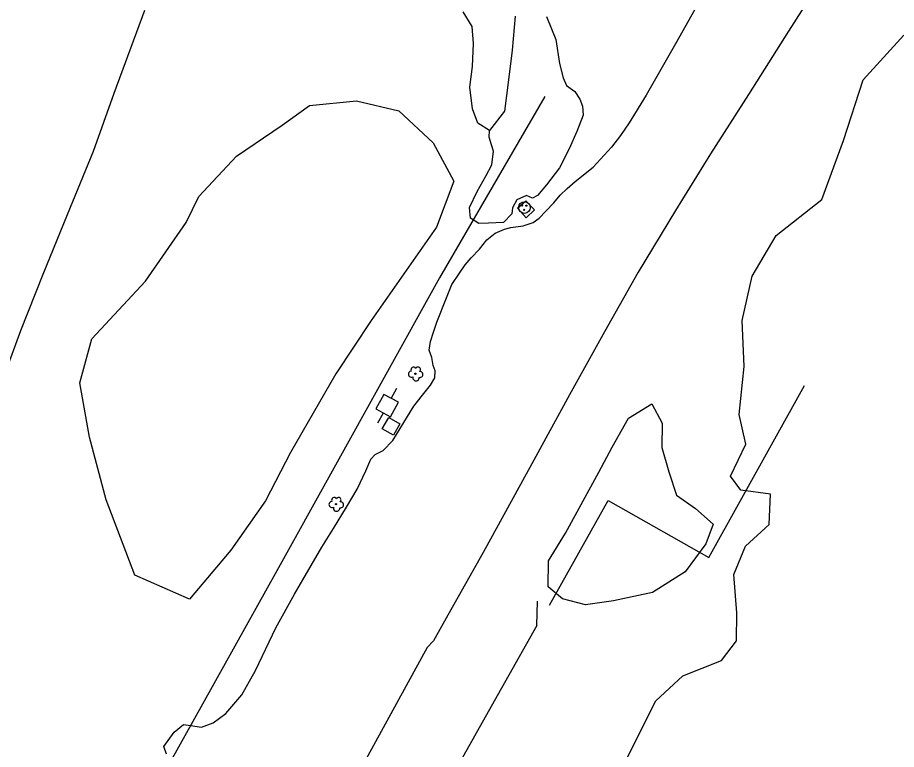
# Model space of a CAD drawing. Extents: x 2161152 to 2175754, y 602179 to 617749.
# Drawn here: x 2173198.7 to 2173464.2, y 615465 to 615686 of the extents above; entities that cross this region are included whole.
import ezdxf

# ---------------------------------------------------------------- set-up
doc = ezdxf.new("R2010")
doc.units = 0
for name, color, linetype in [('RD_EX_Conc_Slab', 7, 'Continuous'), ('RD_EX_DR_Inlet', 7, 'Continuous'), ('RD_EX_Driveway_Asphalt', 7, 'Continuous'), ('RD_EX_Fence_ChLk', 7, 'Continuous'), ('RD_EX_Fence_Gate', 7, 'Continuous'), ('RD_EX_Road', 7, 'Continuous'), ('RD_EX_UT', 7, 'Continuous'), ('RD_EX_VEG', 7, 'Continuous')]:
    doc.layers.add(name, color=color, linetype=linetype)

msp = doc.modelspace()

# ---------------------------------------------------------------- linework, layer by layer
at = {"layer": 'RD_EX_Conc_Slab'}
for points in [[(2173354.92, 615627.91), (2173352.37, 615625.47), (2173349.77, 615628.39), (2173352.26, 615630.63), (2173354.92, 615627.91)], [(2173308.89, 615561.82), (2173310.9, 615565.18), (2173314.25, 615563.25), (2173312.32, 615559.88), (2173308.89, 615561.82)]]:
    msp.add_lwpolyline(points, dxfattribs=at)
at = {"layer": 'RD_EX_DR_Inlet'}
for centre, radius in [((2173351.84, 615628.6), 1.75), ((2173351.18, 615629.23), 0.175), ((2173351.76, 615627.93), 0.175), ((2173352.4, 615629.16), 0.175)]:
    msp.add_circle(centre, radius, dxfattribs=at)
at = {"layer": 'RD_EX_Driveway_Asphalt'}
msp.add_lwpolyline([(2173243.69, 615463.57), (2173242.93, 615465.81), (2173246.06, 615470.17), (2173248.85, 615472.5), (2173251.01, 615472.15), (2173254.29, 615471.72), (2173257.85, 615472.99), (2173261.69, 615475.83), (2173266.49, 615481.42), (2173270.65, 615488.85), (2173276.78, 615501.71), (2173282.41, 615511.89), (2173287.44, 615520.56), (2173290.66, 615526.03), (2173294.21, 615531.7), (2173298.09, 615538.09), (2173301.31, 615543.57), (2173303.94, 615549.12), (2173305.42, 615552.64), (2173306.75, 615554.07), (2173309.13, 615555.23), (2173312.12, 615558.28), (2173316.48, 615565.51), (2173318.39, 615568.61), (2173321.09, 615571.96), (2173323.49, 615574.95), (2173324.8, 615577.2), (2173324.85, 615579.27), (2173324.32, 615580.95), (2173323.85, 615583.29), (2173323.09, 615585.53), (2173323.42, 615588.12), (2173324.34, 615590.96), (2173325.42, 615593.97), (2173328.34, 615601.36), (2173329.96, 615605.34), (2173332.27, 615608.83), (2173333.97, 615611.27), (2173335.8, 615613.45), (2173338.23, 615616.01), (2173340.5, 615618.81), (2173343.05, 615620.85), (2173345.86, 615622.03), (2173347.7, 615622.6), (2173351.48, 615623.04), (2173354.45, 615624.06), (2173356.31, 615625.42), (2173358.34, 615627.46), (2173360.7, 615630.03), (2173362.63, 615632.3), (2173364.76, 615634.38), (2173367.18, 615636.42), (2173372.62, 615640.84)], dxfattribs=at)
at = {"layer": 'RD_EX_Fence_ChLk'}
for points in [[(2173357.97, 615662.09), (2173326.16, 615607.33), (2173277.04, 615518.94), (2173251.64, 615473.42), (2173219, 615414.87), (2173200.53, 615382.97)], [(2173359.37, 615508.5), (2173377.09, 615540.1), (2173407.58, 615522.92), (2173436.49, 615574.85)], [(2173355.63, 615502.38), (2173341.84, 615477.91), (2173311.58, 615424.23), (2173279.17, 615366.05), (2173250.91, 615314.76), (2173215.5, 615251.65), (2173188.18, 615202.66), (2173161.58, 615155.19), (2173087.55, 615023.77), (2173205.02, 614957.05), (2173296.02, 615068.65), (2173468.11, 615299.84), (2173503.11, 615360.81), (2173534.6, 615415.1), (2173553.32, 615447.99), (2173576.24, 615487.44)]]:
    msp.add_lwpolyline(points, dxfattribs=at)
at = {"layer": 'RD_EX_Fence_Gate'}
msp.add_line((2173355.63, 615502.38), (2173355.76, 615509.71), dxfattribs=at)
at = {"layer": 'RD_EX_Road'}
for points in [[(2173442.1, 615766.28), (2173442.43, 615764.01), (2173442.34, 615761.91), (2173441.72, 615759.42), (2173439.76, 615754.91), (2173436.53, 615748.19), (2173431.49, 615738.92), (2173425.18, 615727.38), (2173416.73, 615712.7), (2173407.93, 615696.72), (2173397.87, 615678.72), (2173388.61, 615662.55), (2173383.46, 615654.14), (2173380.85, 615650.36), (2173378.15, 615646.88), (2173372.62, 615640.84)], [(2173441.07, 615696.79), (2173431.66, 615681.83), (2173419.51, 615662.7), (2173408.07, 615644.78), (2173397.52, 615627.74), (2173386.23, 615609.13), (2173376.07, 615591.03), (2173365.43, 615572.08), (2173354.12, 615551.18), (2173339.35, 615524.43), (2173328.75, 615505.52), (2173324.39, 615497.76), (2173322.5, 615495.78), (2173302.26, 615458.84)]]:
    msp.add_lwpolyline(points, dxfattribs=at)
at = {"layer": 'RD_EX_UT'}
for p, q in [((2173309.38, 615572.19), (2173306.98, 615567.81)), ((2173313.77, 615569.8), (2173309.38, 615572.19)), ((2173311.59, 615570.9), (2173313.34, 615574.1)), ((2173311.37, 615565.41), (2173313.77, 615569.8)), ((2173306.98, 615567.81), (2173311.37, 615565.41)), ((2173307.58, 615563.57), (2173309.25, 615566.61))]:
    msp.add_line(p, q, dxfattribs=at)
at = {"layer": 'RD_EX_VEG'}
for points in [[(2173237.03, 615688.12), (2173227.8, 615663.01), (2173221.55, 615645.48), (2173213.7, 615626.39), (2173206.38, 615608.35), (2173199.61, 615591.35), (2173193.64, 615575.13), (2173185.86, 615562.35), (2173174.75, 615556.18), (2173163.48, 615558.16), (2173151.72, 615563.29), (2173140.57, 615574.72), (2173131.26, 615587.44), (2173125.07, 615596.97), (2173119.96, 615608.59), (2173113.5, 615617.33), (2173107.5, 615621.34), (2173104.44, 615628.73), (2173111.18, 615643.1), (2173120.87, 615662.42), (2173128.13, 615676.78), (2173134.13, 615695.1)], [(2173349.06, 615686.35), (2173348.15, 615676.11), (2173346.99, 615667.19), (2173345.82, 615657.74), (2173341.29, 615651.89), (2173337.77, 615654.04), (2173336.12, 615658.39), (2173335.34, 615664.91), (2173336.2, 615671.2), (2173336.48, 615678.1), (2173336.02, 615683.23), (2173333.38, 615687.66)], [(2173358.51, 615686.24), (2173361.32, 615679.37), (2173362.42, 615672.13), (2173363.55, 615667.78), (2173364.57, 615665.41), (2173367.05, 615663.67), (2173368.53, 615661.35), (2173369.42, 615659.24), (2173369.59, 615656.54), (2173367.69, 615651.57), (2173365.39, 615646.35), (2173362.43, 615640.6), (2173358.5, 615635.46), (2173355.83, 615632.21), (2173354.24, 615631.44), (2173352.42, 615632.25), (2173349.51, 615630.97), (2173348.23, 615628.56), (2173348.08, 615626.72), (2173345.56, 615624.13), (2173341.02, 615623.85), (2173338.07, 615623.82), (2173335.52, 615625.36), (2173335.23, 615628.58), (2173337.59, 615633.48), (2173340.28, 615638.31), (2173341.96, 615641.51), (2173342.47, 615645.64), (2173341.9, 615647.55), (2173341.2, 615649.86), (2173341.29, 615651.89)], [(2173382.89, 615462.45), (2173391.51, 615479.68), (2173399.74, 615487.2), (2173411.35, 615491.78), (2173415.89, 615497.77), (2173415.99, 615506.18), (2173415.08, 615517.75), (2173418.6, 615526.38), (2173425.77, 615532.87), (2173426.15, 615542.06), (2173417.22, 615543.22), (2173414.12, 615547.47), (2173418.71, 615557.14), (2173416.71, 615566.11), (2173418.2, 615580.56), (2173417.58, 615594.5), (2173420.63, 615607.87), (2173427.87, 615620.14), (2173441.68, 615631.02), (2173448.2, 615648.82), (2173454.21, 615667.15), (2173466.46, 615680.68)], [(2173250.66, 615510.33), (2173234.19, 615517.62), (2173225.53, 615540.32), (2173220.5, 615559.3), (2173217.55, 615575.63), (2173221.12, 615588.99), (2173237.36, 615606.4), (2173249.66, 615624.12), (2173253.44, 615631.96), (2173264.88, 615644.16), (2173278.65, 615653.46), (2173286.87, 615659.4), (2173301.07, 615660.81), (2173313.91, 615657.76), (2173324.31, 615648.18), (2173330.48, 615636.54), (2173325.32, 615622.68), (2173305.54, 615594.54), (2173294.84, 615578.39), (2173281.16, 615554.65), (2173273.63, 615540.03), (2173263.2, 615525.18), (2173250.66, 615510.33)], [(2173406.63, 615527.03), (2173400.35, 615518.56), (2173390.55, 615512.37), (2173378.7, 615509.89), (2173370.28, 615508.68), (2173363.34, 615510.47), (2173359.05, 615514.07), (2173359.15, 615521.95), (2173364.24, 615530.29), (2173374.32, 615548.7), (2173378.35, 615556.28), (2173383.32, 615565.03), (2173390.34, 615569.28), (2173393.43, 615563.46), (2173393.34, 615556.1), (2173395.49, 615548.84), (2173397.77, 615541.71), (2173403.5, 615537.7), (2173408.84, 615533.04), (2173406.63, 615527.03)]]:
    msp.add_lwpolyline(points, dxfattribs=at)
for centre in [(2173318.9, 615578.42), (2173294.93, 615539.05)]:
    msp.add_circle(centre, 0.188, dxfattribs=at)
for centre, radius, start, end in [((2173318.36, 615579.58), 0.813, 34.9763, 204.756), ((2173319.69, 615579.7), 0.746, 308.7626, 152.0467), ((2173317.73, 615578.3), 0.943, 96.4518, 294.734), ((2173319.09, 615577.22), 0.988, 166.8827, 5.7589), ((2173320.28, 615578.21), 0.914, 256.5667, 98.1046), ((2173293.75, 615538.94), 0.943, 96.4518, 294.734), ((2173294.39, 615540.21), 0.813, 34.9763, 204.756), ((2173295.71, 615540.33), 0.746, 308.7626, 152.0467), ((2173295.11, 615537.86), 0.988, 166.8827, 5.7589), ((2173296.31, 615538.84), 0.914, 256.5667, 98.1046)]:
    msp.add_arc(centre, radius, start, end, dxfattribs=at)

doc.saveas('drawing.dxf')
